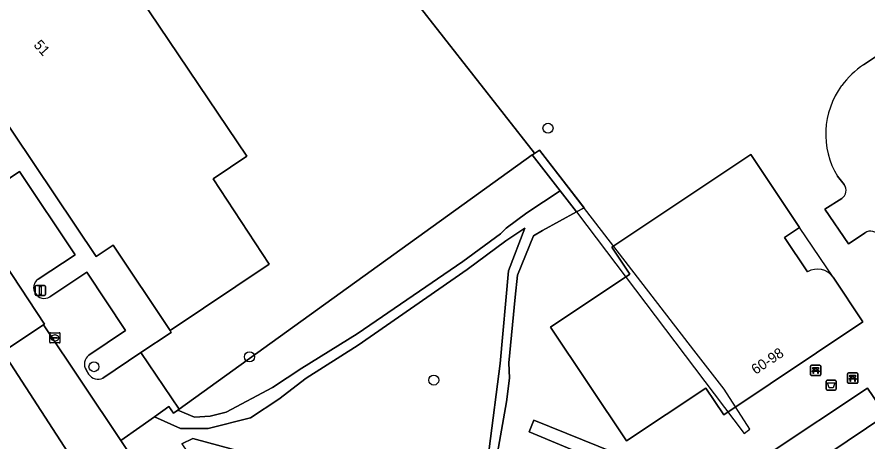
# Model space of a CAD drawing. Extents: x 158352 to 159489, y 383828 to 384603.
# Drawn here: x 158602.1 to 158685.2, y 384370.6 to 384412.1 of the extents above; entities that cross this region are included whole.
import ezdxf

# ---------------------------------------------------------------- set-up
doc = ezdxf.new("R2010")
doc.units = 0
for name, color, linetype in [('IMGEO_Afvalbak', 7, 'Continuous'), ('IMGEO_Bank', 7, 'Continuous'), ('IMGEO_Boom', 7, 'Continuous'), ('IMGEO_Erf', 7, 'Continuous'), ('IMGEO_Groenvoorziening', 7, 'Continuous'), ('IMGEO_Haag', 7, 'Continuous'), ('IMGEO_Hek', 7, 'Continuous'), ('IMGEO_Kolk', 7, 'Continuous'), ('IMGEO_Lichtmast', 7, 'Continuous'), ('IMGEO_Pand', 7, 'Continuous'), ('IMGEO_Pand_nummerreeks', 7, 'Continuous'), ('IMGEO_Pand_overbouw', 7, 'Continuous'), ('IMGEO_Parkeervlak_open', 7, 'Continuous'), ('IMGEO_Rijbaan_lokaal_gesloten', 7, 'Continuous'), ('IMGEO_Rijbaan_lokaal_open', 7, 'Continuous'), ('IMGEO_Voetpad_onverhard', 7, 'Continuous')]:
    doc.layers.add(name, color=color, linetype=linetype)

msp = doc.modelspace()

# ---------------------------------------------------------------- linework, layer by layer
at = {"layer": 'IMGEO_Afvalbak'}
for p, q in [((158681.257, 384376.649), (158682.047, 384376.649)), ((158682.047, 384376.649), (158681.257, 384376.649)), ((158681.157, 384375.749), (158681.157, 384376.549)), ((158681.157, 384376.549), (158681.157, 384375.749)), ((158682.147, 384376.549), (158682.147, 384375.749)), ((158682.147, 384375.749), (158682.147, 384376.549)), ((158682.047, 384375.649), (158681.257, 384375.649)), ((158681.257, 384375.649), (158682.047, 384375.649))]:
    msp.add_line(p, q, dxfattribs=at)
msp.add_lwpolyline([(158681.3, 384376.363), (158682.004, 384376.363), (158681.855, 384375.893), (158681.449, 384375.893), (158681.3, 384376.363)], dxfattribs=at)
for centre, start, end in [((158681.257, 384376.549), 90, 180), ((158681.257, 384376.549), 90, 180), ((158682.047, 384376.549), 0, 90), ((158682.047, 384376.549), 360, 90), ((158681.257, 384375.749), 180, 270), ((158681.257, 384375.749), 180, 270), ((158682.047, 384375.749), 270, 0), ((158682.047, 384375.749), 270, 0)]:
    msp.add_arc(centre, 0.1, start, end, dxfattribs=at)
at = {"layer": 'IMGEO_Bank'}
for p, q in [((158679.646, 384377.168), (158679.646, 384378.009)), ((158679.646, 384378.009), (158679.646, 384377.168)), ((158679.721, 384378.093), (158680.562, 384378.093)), ((158680.562, 384378.093), (158679.721, 384378.093)), ((158680.343, 384377.491), (158679.95, 384377.491)), ((158679.955, 384377.599), (158679.955, 384377.705)), ((158679.999, 384377.705), (158679.999, 384377.599)), ((158680.287, 384377.711), (158680.005, 384377.711)), ((158680.005, 384377.593), (158680.287, 384377.593)), ((158680.293, 384377.599), (158680.293, 384377.705)), ((158680.337, 384377.705), (158680.337, 384377.599)), ((158680.646, 384378.018), (158680.646, 384377.177)), ((158680.646, 384377.177), (158680.646, 384378.018)), ((158680.571, 384377.093), (158679.73, 384377.093)), ((158679.73, 384377.093), (158680.571, 384377.093)), ((158683.259, 384376.413), (158683.259, 384377.254)), ((158683.259, 384377.254), (158683.259, 384376.413)), ((158683.334, 384377.338), (158684.175, 384377.338)), ((158684.175, 384377.338), (158683.334, 384377.338)), ((158683.956, 384376.736), (158683.563, 384376.736)), ((158683.568, 384376.844), (158683.568, 384376.95)), ((158683.612, 384376.95), (158683.612, 384376.844)), ((158683.9, 384376.956), (158683.618, 384376.956)), ((158683.618, 384376.838), (158683.9, 384376.838)), ((158683.906, 384376.844), (158683.906, 384376.95)), ((158683.95, 384376.95), (158683.95, 384376.844)), ((158684.259, 384377.263), (158684.259, 384376.422)), ((158684.259, 384376.422), (158684.259, 384377.263)), ((158684.184, 384376.338), (158683.343, 384376.338)), ((158683.343, 384376.338), (158684.184, 384376.338))]:
    msp.add_line(p, q, dxfattribs=at)
for points in [[(158679.893, 384377.491), (158679.751, 384377.491), (158679.863, 384377.593), (158679.949, 384377.593)], [(158679.949, 384377.711), (158679.863, 384377.711), (158679.863, 384377.872), (158680.426, 384377.872), (158680.426, 384377.711), (158680.343, 384377.711)], [(158679.943, 384377.484), (158679.943, 384377.277), (158679.9, 384377.277), (158679.9, 384377.484)], [(158680.343, 384377.593), (158680.426, 384377.593), (158680.538, 384377.491), (158680.399, 384377.491)], [(158680.393, 384377.484), (158680.393, 384377.277), (158680.349, 384377.277), (158680.349, 384377.484)], [(158683.506, 384376.736), (158683.364, 384376.736), (158683.476, 384376.838), (158683.562, 384376.838)], [(158683.562, 384376.956), (158683.476, 384376.956), (158683.476, 384377.117), (158684.039, 384377.117), (158684.039, 384376.956), (158683.956, 384376.956)], [(158683.556, 384376.729), (158683.556, 384376.522), (158683.513, 384376.522), (158683.513, 384376.729)], [(158683.956, 384376.838), (158684.039, 384376.838), (158684.151, 384376.736), (158684.012, 384376.736)], [(158684.006, 384376.729), (158684.006, 384376.522), (158683.962, 384376.522), (158683.962, 384376.729)]]:
    msp.add_lwpolyline(points, dxfattribs=at)
for centre, radius, start, end in [((158679.724, 384378.015), 0.0779, 92.4484, 184.28452), ((158679.724, 384378.015), 0.0779, 92.4484, 184.28452), ((158679.893, 384377.484), 0.00671, 2.89567, 87.10433), ((158679.95, 384377.484), 0.00671, 92.89567, 177.10433), ((158679.948, 384377.704), 0.00671, 2.89567, 87.10433), ((158679.948, 384377.6), 0.00671, 272.89567, 357.10433), ((158680.005, 384377.704), 0.00671, 92.89567, 177.10433), ((158680.005, 384377.6), 0.00671, 182.89567, 267.10433), ((158680.287, 384377.704), 0.00671, 2.89567, 87.10433), ((158680.287, 384377.6), 0.00671, 272.89567, 357.10433), ((158680.344, 384377.704), 0.00671, 92.89567, 177.10433), ((158680.344, 384377.6), 0.00671, 182.89567, 267.10433), ((158680.342, 384377.484), 0.00671, 2.89567, 87.10433), ((158680.399, 384377.484), 0.00671, 92.89567, 177.10433), ((158680.568, 384378.015), 0.0779, 2.4484, 94.28452), ((158680.568, 384378.015), 0.0779, 2.4484, 94.28452), ((158679.724, 384377.171), 0.0779, 182.4484, 274.28452), ((158679.724, 384377.171), 0.0779, 182.4484, 274.28452), ((158680.568, 384377.171), 0.0779, 272.4484, 4.28452), ((158680.568, 384377.171), 0.0779, 272.4484, 4.28452), ((158683.337, 384377.26), 0.0779, 92.4484, 184.28452), ((158683.337, 384377.26), 0.0779, 92.4484, 184.28452), ((158683.506, 384376.729), 0.00671, 2.89567, 87.10433), ((158683.563, 384376.729), 0.00671, 92.89567, 177.10433), ((158683.561, 384376.949), 0.00671, 2.89567, 87.10433), ((158683.561, 384376.845), 0.00671, 272.89567, 357.10433), ((158683.618, 384376.949), 0.00671, 92.89567, 177.10433), ((158683.618, 384376.845), 0.00671, 182.89567, 267.10433), ((158683.9, 384376.949), 0.00671, 2.89567, 87.10433), ((158683.9, 384376.845), 0.00671, 272.89567, 357.10433), ((158683.957, 384376.949), 0.00671, 92.89567, 177.10433), ((158683.957, 384376.845), 0.00671, 182.89567, 267.10433), ((158683.955, 384376.729), 0.00671, 2.89567, 87.10433), ((158684.012, 384376.729), 0.00671, 92.89567, 177.10433), ((158684.181, 384377.26), 0.0779, 2.4484, 94.28452), ((158684.181, 384377.26), 0.0779, 2.4484, 94.28452), ((158683.337, 384376.416), 0.0779, 182.4484, 274.28452), ((158683.337, 384376.416), 0.0779, 182.4484, 274.28452), ((158684.181, 384376.416), 0.0779, 272.4484, 4.28452), ((158684.181, 384376.416), 0.0779, 272.4484, 4.28452)]:
    msp.add_arc(centre, radius, start, end, dxfattribs=at)
at = {"layer": 'IMGEO_Boom'}
for centre in [(158653.998, 384401.252), (158624.849, 384378.917), (158609.656, 384377.951), (158642.838, 384376.645)]:
    msp.add_circle(centre, 0.489, dxfattribs=at)
at = {"layer": 'IMGEO_Erf'}
msp.add_lwpolyline([(158623.045, 384436.621), (158620.74, 384439.534), (158616.878, 384436.328), (158625.857, 384426.613), (158621.431, 384422.545), (158621.016, 384422.978), (158613.179, 384415.471), (158624.577, 384398.511), (158622.984, 384397.441), (158621.283, 384396.298), (158626.768, 384387.984), (158617.085, 384381.476), (158617.196, 384381.31), (158614.246, 384379.331), (158617.97, 384373.799), (158652.453, 384398.648), (158652.574, 384398.736), (158652.695, 384398.823)], close=True, dxfattribs=at)
at = {"layer": 'IMGEO_Groenvoorziening'}
for points in [[(158684.802, 384407.456), (158689.013, 384410.253), (158689.789, 384410.772), (158689.811, 384410.787), (158689.79, 384410.818), (158707.147, 384422.39), (158689.44, 384448.855), (158683.678, 384444.938), (158683.717, 384444.879), (158674.059, 384438.419), (158672.954, 384440.071), (158699.203, 384457.673), (158698.528, 384458.648), (158713.644, 384468.804), (158714.729, 384467.19), (158710.592, 384464.443), (158710.528, 384464.538), (158705.114, 384460.923), (158726.385, 384429.098)], [(158623.045, 384436.621), (158652.695, 384398.823), (158652.574, 384398.736), (158653.171, 384399.122), (158657.521, 384393.485), (158656.794, 384393.085), (158653.471, 384391.255), (158652.581, 384390.743), (158651.022, 384386.908), (158650.779, 384384.759), (158650.184, 384378.327), (158650.223, 384376.817), (158649.956, 384374.525), (158649.645, 384372.857), (158648.447, 384366.032)], [(158610.535, 384376.842), (158614.246, 384379.331), (158617.196, 384381.31), (158617.085, 384381.476), (158617.021, 384381.572), (158611.53, 384389.824), (158609.87, 384388.708), (158597.717, 384406.798), (158598.814, 384407.832), (158598.624, 384408.042), (158597.216, 384406.716), (158596.52, 384405.708), (158596.951, 384405.164), (158601.282, 384398.68), (158597.701, 384396.277)], [(158681.84, 384386.687), (158684.743, 384382.343), (158671.168, 384373.262), (158669.415, 384375.866), (158661.671, 384370.716), (158654.25, 384381.827), (158661.984, 384386.992), (158660.227, 384389.622), (158673.813, 384398.696), (158678.575, 384391.571), (158677.095, 384390.582), (158679.345, 384387.214)], [(158598.797, 384394.612), (158602.384, 384397.019), (158607.807, 384388.872), (158604.196, 384386.515)], [(158682.912, 384395.76), (158682.268, 384396.558)], [(158684.972, 384391.046), (158683.33, 384389.947), (158681.049, 384393.353), (158682.687, 384394.384)], [(158648.253, 384369.918), (158649.315, 384378.279), (158650.132, 384387.314), (158651.73, 384391.478), (158649.864, 384390.262), (158646.089, 384387.459), (158635.462, 384380.042), (158630.368, 384376.839), (158627.72, 384374.792), (158624.939, 384372.968), (158620.824, 384371.9), (158618.109, 384371.9), (158615.556, 384373.055), (158614.122, 384372.048), (158612.277, 384370.752), (158623.109, 384354.586)], [(158605.334, 384384.779), (158608.952, 384387.175), (158612.729, 384381.479), (158609.161, 384379.068)], [(158543.247, 384338.837), (158545.665, 384340.437), (158553.229, 384345.443), (158555.697, 384347.076), (158595.632, 384373.504), (158616.915, 384341.478), (158623.072, 384345.488), (158620.213, 384349.404), (158618.74, 384351.667), (158600.765, 384379.404)], [(158608.895, 384377.641), (158609.15, 384377.206)], [(158675.607, 384369.462), (158685.2, 384375.84), (158686.987, 384373.219)], [(158618.23, 384370.405), (158619.305, 384370.951), (158623.296, 384369.846)]]:
    msp.add_lwpolyline(points, dxfattribs=at)
for points in [[(158653.171, 384399.122), (158652.574, 384398.736), (158652.453, 384398.648), (158655.199, 384395.129), (158656.794, 384393.085), (158657.521, 384393.485)], [(158655.199, 384395.129), (158652.453, 384398.648), (158617.97, 384373.799), (158617.85, 384373.714), (158619.467, 384373.035), (158621.002, 384373.124), (158622.559, 384373.524), (158627.097, 384375.927), (158629.945, 384377.795), (158635.373, 384381.177), (158645.674, 384388.224), (158649.354, 384390.952), (158649.9, 384391.477), (158651.925, 384392.99)], [(158670.801, 384362.332), (158671.801, 384363.005), (158686.987, 384373.219), (158685.2, 384375.84), (158675.607, 384369.462), (158675.482, 384369.379), (158675.357, 384369.296), (158643.13, 384347.868), (158641.769, 384343.646), (158641.434, 384342.662)], [(158688.395, 384371.153), (158686.987, 384373.219), (158671.801, 384363.005), (158670.801, 384362.332), (158641.434, 384342.662), (158640.109, 384338.766), (158672.19, 384360.253), (158673.196, 384360.93)], [(158652.15, 384371.583), (158661.451, 384367.698), (158662.118, 384368.88), (158652.628, 384372.736)], [(158662.118, 384368.88), (158661.451, 384367.698), (158652.15, 384371.583), (158652.628, 384372.736)], [(158623.296, 384369.846), (158619.305, 384370.951), (158618.23, 384370.405), (158638.44, 384340.656), (158639.882, 384341.62), (158641.728, 384346.935), (158639.55, 384345.488)]]:
    msp.add_lwpolyline(points, close=True, dxfattribs=at)
for centre, radius, start, end in [((158689.883, 384400.024), 9.002, 124.35943, 143.16062), ((158689.129, 384400.682), 8.005, 143.69286, 211.01054), ((158682.152, 384395.178), 0.957, 303.95967, 37.46699), ((158685.488, 384390.26), 0.94, 28.3941, 123.27257), ((158680.315, 384385.636), 1.852, 34.57477, 121.57154), ((158604.8, 384385.67), 1.039, 125.52581, 300.96627), ((158609.783, 384378.214), 1.056, 126.04306, 212.83886), ((158610.038, 384377.77), 1.052, 212.38648, 298.16305)]:
    msp.add_arc(centre, radius, start, end, dxfattribs=at)
at = {"layer": 'IMGEO_Haag'}
for points in [[(158610.535, 384376.842), (158614.246, 384379.331), (158617.196, 384381.31), (158617.085, 384381.476), (158617.021, 384381.572), (158611.53, 384389.824), (158609.87, 384388.708), (158597.717, 384406.798), (158598.814, 384407.832), (158598.624, 384408.042), (158597.216, 384406.716), (158596.52, 384405.708), (158596.951, 384405.164), (158601.282, 384398.68), (158597.701, 384396.277)], [(158598.797, 384394.612), (158602.384, 384397.019), (158607.807, 384388.872), (158604.196, 384386.515)], [(158605.334, 384384.779), (158608.952, 384387.175), (158612.729, 384381.479), (158609.161, 384379.068)], [(158608.895, 384377.641), (158609.15, 384377.206)]]:
    msp.add_lwpolyline(points, dxfattribs=at)
msp.add_lwpolyline([(158653.171, 384399.122), (158652.574, 384398.736), (158652.453, 384398.648), (158655.199, 384395.129), (158656.794, 384393.085), (158673.149, 384371.434), (158673.458, 384371.665), (158673.719, 384371.861), (158671.193, 384375.764), (158668.25, 384379.581)], close=True, dxfattribs=at)
for centre, radius, start, end in [((158604.8, 384385.67), 1.039, 125.52581, 300.96627), ((158609.783, 384378.214), 1.056, 126.04306, 212.83886), ((158610.038, 384377.77), 1.052, 212.38648, 298.16305)]:
    msp.add_arc(centre, radius, start, end, dxfattribs=at)
at = {"layer": 'IMGEO_Hek'}
msp.add_lwpolyline([(158614.246, 384379.331), (158617.97, 384373.799)], dxfattribs=at)
at = {"layer": 'IMGEO_Kolk'}
for p, q in [((158605.337, 384380.346), (158605.337, 384381.198)), ((158605.412, 384381.272), (158606.264, 384381.272)), ((158605.639, 384380.815), (158606.037, 384380.815)), ((158605.825, 384381.052), (158605.85, 384381.052)), ((158606.338, 384381.198), (158606.338, 384380.346)), ((158606.264, 384380.272), (158605.412, 384380.272)), ((158605.596, 384380.766), (158605.596, 384380.778)), ((158606.034, 384380.729), (158605.636, 384380.729)), ((158605.848, 384380.492), (158605.823, 384380.492)), ((158606.08, 384380.778), (158606.08, 384380.766))]:
    msp.add_line(p, q, dxfattribs=at)
for points in [[(158605.337, 384380.346), (158605.337, 384381.198)], [(158605.412, 384381.272), (158606.264, 384381.272)], [(158606.338, 384381.198), (158606.338, 384380.346)], [(158606.264, 384380.272), (158605.412, 384380.272)]]:
    msp.add_lwpolyline(points, dxfattribs=at)
for centre, radius, start, end in [((158605.414, 384381.196), 0.0765, 91.55205, 178.44795), ((158605.414, 384381.196), 0.0765, 91.55205, 178.44795), ((158605.636, 384380.775), 0.0403, 85.87752, 175.75265), ((158606.041, 384380.777), 0.0386, 1.73085, 96.63898), ((158606.262, 384381.196), 0.0765, 1.55205, 88.44795), ((158606.262, 384381.196), 0.0765, 1.55205, 88.44795), ((158605.414, 384380.348), 0.0765, 181.55205, 268.44795), ((158605.414, 384380.348), 0.0765, 181.55205, 268.44795), ((158605.633, 384380.765), 0.0366, 178.93798, 274.71019), ((158606.037, 384380.772), 0.043, 264.86636, 352.45326), ((158606.262, 384380.348), 0.0765, 271.55205, 358.44795), ((158606.262, 384380.348), 0.0765, 271.55205, 358.44795)]:
    msp.add_arc(centre, radius, start, end, dxfattribs=at)
for centre, major_axis, ratio, start_param, end_param in [((158605.824, 384380.772), (-0.387, 0.002), 0.722429, 4.712389, 7.853982), ((158605.849, 384380.772), (-0.39, 0.002), 0.717154, 1.570796, 4.712389)]:
    msp.add_ellipse(centre, major_axis=major_axis, ratio=ratio, start_param=start_param, end_param=end_param, dxfattribs=at)
at = {"layer": 'IMGEO_Lichtmast'}
for p, q in [((158603.929, 384384.999), (158603.929, 384385.799)), ((158603.929, 384385.799), (158603.929, 384384.999)), ((158604.029, 384385.899), (158604.819, 384385.899)), ((158604.819, 384385.899), (158604.029, 384385.899)), ((158604.919, 384385.799), (158604.919, 384384.999)), ((158604.919, 384384.999), (158604.919, 384385.799)), ((158604.819, 384384.899), (158604.029, 384384.899)), ((158604.029, 384384.899), (158604.819, 384384.899))]:
    msp.add_line(p, q, dxfattribs=at)
msp.add_lwpolyline([(158604.349, 384385.774), (158604.499, 384385.774), (158604.499, 384385.024), (158604.349, 384385.024), (158604.349, 384385.774)], dxfattribs=at)
for centre, start, end in [((158604.029, 384385.799), 90, 180), ((158604.029, 384385.799), 90, 180), ((158604.819, 384385.799), 0, 90), ((158604.819, 384385.799), 360, 90), ((158604.029, 384384.999), 180, 270), ((158604.029, 384384.999), 180, 270), ((158604.819, 384384.999), 270, 0), ((158604.819, 384384.999), 270, 0)]:
    msp.add_arc(centre, 0.1, start, end, dxfattribs=at)
at = {"layer": 'IMGEO_Pand'}
msp.add_lwpolyline([(158616.878, 384436.328), (158594.203, 384415.929), (158594.417, 384415.69), (158597.063, 384412.735), (158594.239, 384410.198), (158594.572, 384409.832), (158595.91, 384411.051), (158598.624, 384408.042), (158598.814, 384407.832), (158597.717, 384406.798), (158609.87, 384388.708), (158611.53, 384389.824), (158617.021, 384381.572), (158617.085, 384381.476), (158626.768, 384387.984), (158621.283, 384396.298), (158622.984, 384397.441), (158624.577, 384398.511), (158613.179, 384415.471), (158621.016, 384422.978), (158621.431, 384422.545), (158625.857, 384426.613)], close=True, dxfattribs=at)
msp.add_lwpolyline([(158679.345, 384387.214), (158677.095, 384390.582), (158678.575, 384391.571), (158673.813, 384398.696), (158660.227, 384389.622), (158661.984, 384386.992), (158654.25, 384381.827), (158661.671, 384370.716), (158669.415, 384375.866), (158671.168, 384373.262), (158684.743, 384382.343), (158681.84, 384386.687)], dxfattribs=at)
msp.add_arc((158680.315, 384385.636), 1.852, 34.57477, 121.57154, dxfattribs=at)
at = {"layer": 'IMGEO_Pand_overbouw'}
msp.add_lwpolyline([(158681.84, 384386.687), (158678.575, 384391.571), (158677.095, 384390.582), (158679.345, 384387.214)], dxfattribs=at)
msp.add_arc((158680.315, 384385.636), 1.852, 34.57477, 121.57154, dxfattribs=at)
at = {"layer": 'IMGEO_Parkeervlak_open'}
for points in [[(158597.701, 384396.277), (158601.282, 384398.68), (158596.951, 384405.164), (158596.52, 384405.708), (158591.846, 384401.527), (158592.25, 384400.979), (158596.446, 384394.622), (158601.702, 384386.852), (158604.826, 384382.111), (158604.726, 384382.045), (158612.277, 384370.752), (158614.122, 384372.048), (158615.556, 384373.055), (158616.975, 384374.052), (158617.412, 384373.406), (158617.85, 384373.714), (158617.97, 384373.799), (158614.246, 384379.331), (158610.535, 384376.842)], [(158607.807, 384388.872), (158602.384, 384397.019), (158598.797, 384394.612)], [(158604.196, 384386.515), (158607.807, 384388.872)], [(158609.161, 384379.068), (158612.729, 384381.479), (158608.952, 384387.175), (158605.334, 384384.779)], [(158609.15, 384377.206), (158608.895, 384377.641)]]:
    msp.add_lwpolyline(points, dxfattribs=at)
for centre, radius, start, end in [((158604.8, 384385.67), 1.039, 125.52581, 300.96627), ((158609.783, 384378.214), 1.056, 126.04306, 212.83886), ((158610.038, 384377.77), 1.052, 212.38648, 298.16305)]:
    msp.add_arc(centre, radius, start, end, dxfattribs=at)
at = {"layer": 'IMGEO_Rijbaan_lokaal_gesloten'}
for points in [[(158692.655, 384406.667), (158689.789, 384410.772), (158689.013, 384410.253), (158684.802, 384407.456)], [(158682.268, 384396.558), (158682.912, 384395.76)], [(158682.687, 384394.384), (158681.049, 384393.353), (158683.33, 384389.947), (158684.972, 384391.046)]]:
    msp.add_lwpolyline(points, dxfattribs=at)
msp.add_lwpolyline([(158604.726, 384382.045), (158600.765, 384379.404), (158618.74, 384351.667), (158623.109, 384354.586), (158612.277, 384370.752)], close=True, dxfattribs=at)
for centre, radius, start, end in [((158689.883, 384400.024), 9.002, 124.35943, 143.16062), ((158689.129, 384400.682), 8.005, 143.69286, 211.01054), ((158682.152, 384395.178), 0.957, 303.95967, 37.46699), ((158685.488, 384390.26), 0.94, 28.3941, 123.27257)]:
    msp.add_arc(centre, radius, start, end, dxfattribs=at)
at = {"layer": 'IMGEO_Rijbaan_lokaal_open'}
msp.add_lwpolyline([(158600.765, 384379.404), (158604.726, 384382.045), (158604.826, 384382.111), (158601.702, 384386.852), (158596.446, 384394.622), (158592.25, 384400.979), (158591.846, 384401.527), (158591.648, 384401.796), (158589.784, 384404.616), (158586.743, 384409.217)], dxfattribs=at)
at = {"layer": 'IMGEO_Voetpad_onverhard'}
msp.add_lwpolyline([(158648.447, 384366.032), (158649.645, 384372.857), (158649.956, 384374.525), (158650.223, 384376.817), (158650.184, 384378.327), (158650.779, 384384.759), (158651.022, 384386.908), (158652.581, 384390.743), (158653.471, 384391.255), (158656.794, 384393.085), (158655.199, 384395.129), (158651.925, 384392.99), (158649.9, 384391.477), (158649.354, 384390.952), (158645.674, 384388.224), (158635.373, 384381.177), (158629.945, 384377.795), (158627.097, 384375.927), (158622.559, 384373.524), (158621.002, 384373.124), (158619.467, 384373.035), (158617.85, 384373.714), (158617.412, 384373.406), (158616.975, 384374.052), (158615.556, 384373.055), (158618.109, 384371.9), (158620.824, 384371.9), (158624.939, 384372.968), (158627.72, 384374.792), (158630.368, 384376.839), (158635.462, 384380.042), (158646.089, 384387.459), (158649.864, 384390.262), (158651.73, 384391.478), (158650.132, 384387.314), (158649.315, 384378.279), (158648.253, 384369.918)], dxfattribs=at)

# ---------------------------------------------------------------- texts
at = {"layer": 'IMGEO_Pand_nummerreeks'}
for s, rotation, p in [('51', 311.75122, (158603.705, 384409.346)), ('60-98', 33.78159, (158674.278, 384377.147))]:
    msp.add_text(s, height=1, rotation=rotation, dxfattribs=at).set_placement(p)

doc.saveas('drawing.dxf')
